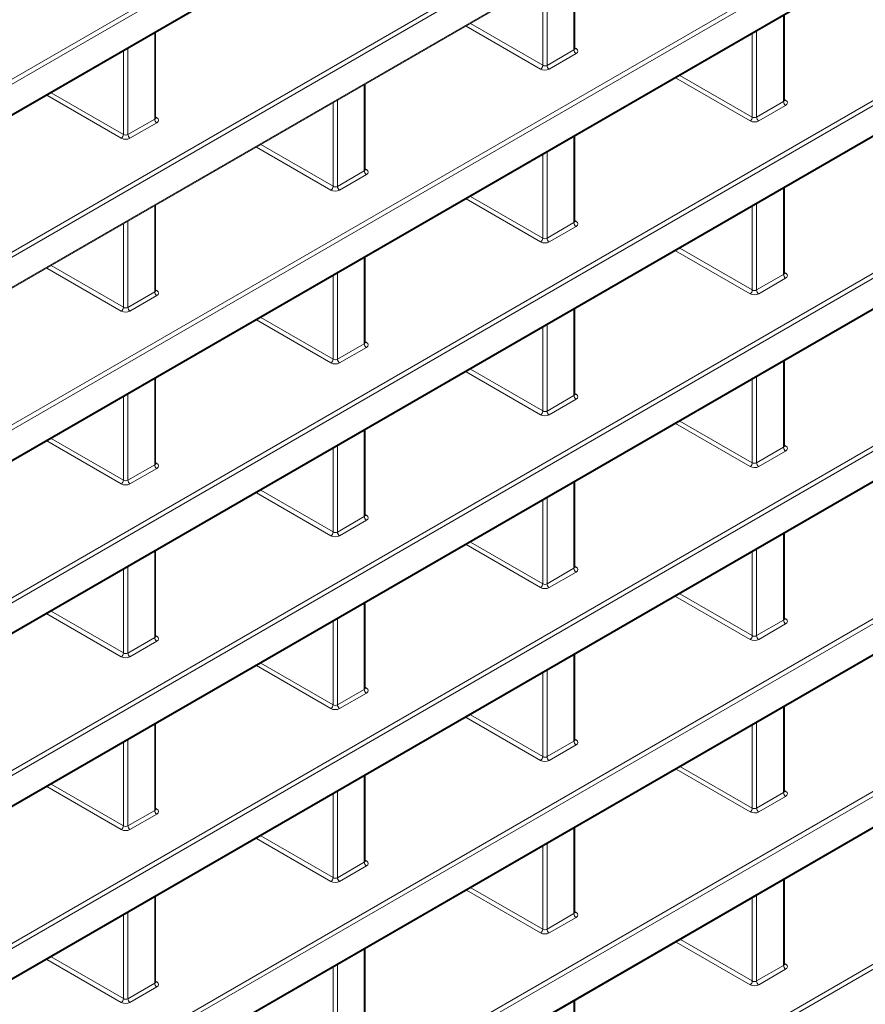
# Model space of a CAD drawing. Header units: millimetres. Extents: x 0 to 1118, y 0 to 864.
# Tile 285 of 512: x 624 to 637, y 91 to 107. Entities that reach past the tile are written whole.
import ezdxf

# ---------------------------------------------------------------- set-up
doc = ezdxf.new("R2010")
doc.units = ezdxf.units.MM

msp = doc.modelspace()

# ---------------------------------------------------------------- linework, layer by layer
at = {"color": 9, "linetype": 'Continuous', "lineweight": 0}
for p, q in [((609.4376, 97.9768), (654.3418, 123.8995)), ((654.3323, 123.8127), (609.4229, 97.8871)), ((609.4229, 97.3966), (654.3323, 123.3222)), ((654.3323, 120.9997), (609.4229, 95.0741)), ((609.4376, 95.1638), (654.3418, 121.0865)), ((609.4229, 94.5836), (654.3323, 120.5092)), ((609.4376, 92.3509), (654.3418, 118.2735)), ((654.3323, 118.1867), (609.4229, 92.2611)), ((609.4229, 91.7706), (654.3323, 117.6962)), ((609.4376, 89.5379), (654.3418, 115.4605)), ((654.3323, 115.3737), (609.4229, 89.4481)), ((609.4229, 88.9576), (654.3323, 114.8832)), ((654.3323, 112.5607), (609.4229, 86.6351)), ((609.4376, 86.7249), (654.3418, 112.6476)), ((609.4229, 86.1447), (654.3323, 112.0703)), ((609.4376, 83.9119), (654.3418, 109.8346)), ((654.3323, 109.7478), (609.4229, 83.8222)), ((606.9704, 81.9158), (654.3323, 109.2573)), ((632.6045, 106.548), (632.6045, 107.9491)), ((632.1674, 107.6968), (632.1674, 106.2957)), ((632.097, 106.2962), (632.097, 107.6562)), ((636.0163, 105.7046), (636.0163, 107.1057)), ((654.3323, 106.9348), (606.9704, 79.5933)), ((606.985, 79.6831), (654.3418, 107.0216)), ((632.0617, 106.235), (630.8485, 106.9354)), ((630.9192, 106.9762), (632.097, 106.2962)), ((625.781, 105.4219), (625.781, 106.823)), ((635.5088, 105.4528), (635.5088, 106.8128)), ((635.5792, 106.8534), (635.5792, 105.4523)), ((625.3439, 106.5706), (625.3439, 105.1695)), ((632.6192, 106.5815), (632.6402, 106.569)), ((606.9704, 79.0975), (654.3323, 106.4389)), ((625.2735, 105.1701), (625.2735, 106.53)), ((632.1674, 106.2957), (632.6045, 106.548)), ((632.6396, 106.487), (632.2025, 106.2347)), ((635.4735, 105.3916), (634.2603, 106.092)), ((634.331, 106.1328), (635.5088, 105.4528)), ((629.1928, 104.5785), (629.1928, 105.9796)), ((625.2381, 105.1088), (624.0249, 105.8092)), ((624.0956, 105.85), (625.2735, 105.1701)), ((628.6853, 104.3267), (628.6853, 105.6866)), ((628.7557, 105.7272), (628.7557, 104.3261)), ((635.5792, 105.4523), (636.0163, 105.7046)), ((636.0514, 105.6436), (635.6143, 105.3913)), ((636.031, 105.7381), (636.052, 105.7256)), ((606.985, 76.8754), (656.534, 105.4795)), ((625.7956, 105.4553), (625.8166, 105.4428)), ((656.569, 105.4184), (606.9704, 76.7857)), ((625.3439, 105.1695), (625.781, 105.4219)), ((625.816, 105.3608), (625.3789, 105.1085)), ((632.6045, 103.7351), (632.6045, 105.1362)), ((627.5074, 105.0066), (628.6853, 104.3267)), ((606.9704, 76.2845), (656.569, 104.9172)), ((628.6499, 104.2654), (627.4367, 104.9658)), ((632.097, 103.4833), (632.097, 104.8432)), ((632.1674, 104.8838), (632.1674, 103.4827)), ((628.7557, 104.3261), (629.1928, 104.5785)), ((629.2278, 104.5174), (628.7907, 104.2651)), ((629.2074, 104.6119), (629.2284, 104.5994)), ((636.0163, 102.8917), (636.0163, 104.2928)), ((625.781, 102.6089), (625.781, 104.01)), ((632.0617, 103.422), (630.8485, 104.1224)), ((630.9192, 104.1632), (632.097, 103.4833)), ((635.5792, 104.0404), (635.5792, 102.6393)), ((635.5088, 102.6399), (635.5088, 103.9998)), ((625.2735, 102.3571), (625.2735, 103.717)), ((625.3439, 103.7577), (625.3439, 102.3565)), ((632.1674, 103.4827), (632.6045, 103.7351)), ((632.6192, 103.7686), (632.6402, 103.756)), ((632.6396, 103.674), (632.2025, 103.4217)), ((635.4735, 102.5786), (634.2603, 103.279)), ((634.331, 103.3198), (635.5088, 102.6399)), ((629.1928, 101.7655), (629.1928, 103.1666)), ((625.2381, 102.2958), (624.0249, 102.9962)), ((624.0956, 103.037), (625.2735, 102.3571)), ((628.7557, 102.9143), (628.7557, 101.5131)), ((635.5792, 102.6393), (636.0163, 102.8917)), ((636.031, 102.9252), (636.052, 102.9126)), ((628.6853, 101.5137), (628.6853, 102.8736)), ((636.0514, 102.8306), (635.6143, 102.5783)), ((625.3439, 102.3565), (625.781, 102.6089)), ((625.7956, 102.6424), (625.8166, 102.6298)), ((625.816, 102.5478), (625.3789, 102.2955)), ((632.6045, 100.9221), (632.6045, 102.3232)), ((628.6499, 101.4524), (627.4367, 102.1528)), ((627.5074, 102.1936), (628.6853, 101.5137)), ((632.097, 100.6703), (632.097, 102.0302)), ((632.1674, 102.0709), (632.1674, 100.6697)), ((628.7557, 101.5131), (629.1928, 101.7655)), ((629.2074, 101.799), (629.2284, 101.7864)), ((629.2278, 101.7044), (628.7907, 101.4521)), ((636.0163, 100.0787), (636.0163, 101.4798)), ((654.3323, 101.3142), (611.3857, 76.5216)), ((611.3891, 76.6049), (654.3418, 101.401)), ((632.0617, 100.609), (630.8485, 101.3094)), ((630.9192, 101.3502), (632.097, 100.6703)), ((625.781, 99.7959), (625.781, 101.197)), ((635.5088, 99.8269), (635.5088, 101.1868)), ((635.5792, 101.2275), (635.5792, 99.8264)), ((625.2735, 99.5441), (625.2735, 100.904)), ((625.3439, 100.9447), (625.3439, 99.5436)), ((632.1674, 100.6697), (632.6045, 100.9221)), ((632.6396, 100.861), (632.2025, 100.6087)), ((632.6192, 100.9556), (632.6402, 100.943)), ((634.331, 100.5068), (635.5088, 99.8269)), ((629.1928, 98.9525), (629.1928, 100.3536)), ((635.4735, 99.7656), (634.2603, 100.466)), ((625.2381, 99.4829), (624.0249, 100.1832)), ((624.0956, 100.2241), (625.2735, 99.5441)), ((628.6853, 98.7007), (628.6853, 100.0606)), ((628.7557, 100.1013), (628.7557, 98.7002)), ((635.5792, 99.8264), (636.0163, 100.0787)), ((636.0514, 100.0176), (635.6143, 99.7653)), ((636.031, 100.1122), (636.052, 100.0996)), ((625.3439, 99.5436), (625.781, 99.7959)), ((625.816, 99.7348), (625.3789, 99.4825)), ((625.7956, 99.8294), (625.8166, 99.8168)), ((627.5074, 99.3807), (628.6853, 98.7007)), ((632.6045, 98.1091), (632.6045, 99.5102)), ((628.6499, 98.6395), (627.4367, 99.3398)), ((632.097, 97.8573), (632.097, 99.2172)), ((632.1674, 99.2579), (632.1674, 97.8568)), ((628.7557, 98.7002), (629.1928, 98.9525)), ((629.2278, 98.8914), (628.7907, 98.6391)), ((629.2074, 98.986), (629.2284, 98.9734)), ((636.0163, 97.2657), (636.0163, 98.6668)), ((632.0617, 97.7961), (630.8485, 98.4964)), ((630.9192, 98.5373), (632.097, 97.8573)), ((635.5792, 98.4145), (635.5792, 97.0134)), ((625.781, 96.9829), (625.781, 98.384)), ((635.5088, 97.0139), (635.5088, 98.3738)), ((625.2735, 96.7311), (625.2735, 98.091)), ((625.3439, 98.1317), (625.3439, 96.7306)), ((632.1674, 97.8568), (632.6045, 98.1091)), ((632.6192, 98.1426), (632.6402, 98.13)), ((632.6396, 98.048), (632.2025, 97.7957)), ((635.4735, 96.9527), (634.2603, 97.653)), ((634.331, 97.6939), (635.5088, 97.0139)), ((629.1928, 96.1395), (629.1928, 97.5406)), ((625.2381, 96.6699), (624.0249, 97.3703)), ((624.0956, 97.4111), (625.2735, 96.7311)), ((628.7557, 97.2883), (628.7557, 95.8872)), ((636.031, 97.2992), (636.052, 97.2866)), ((628.6853, 95.8877), (628.6853, 97.2476)), ((635.5792, 97.0134), (636.0163, 97.2657)), ((636.0514, 97.2046), (635.6143, 96.9523)), ((625.3439, 96.7306), (625.781, 96.9829)), ((625.7956, 97.0164), (625.8166, 97.0038)), ((625.816, 96.9219), (625.3789, 96.6695)), ((632.6045, 95.2961), (632.6045, 96.6972)), ((628.6499, 95.8265), (627.4367, 96.5269)), ((627.5074, 96.5677), (628.6853, 95.8877)), ((632.097, 95.0443), (632.097, 96.4042)), ((632.1674, 96.4449), (632.1674, 95.0438)), ((629.2074, 96.173), (629.2284, 96.1604)), ((628.7557, 95.8872), (629.1928, 96.1395)), ((629.2278, 96.0785), (628.7907, 95.8261)), ((636.0163, 94.4581), (636.0163, 95.8485)), ((632.0617, 94.9831), (630.8485, 95.6835)), ((630.9192, 95.7243), (632.097, 95.0443)), ((625.781, 94.1699), (625.781, 95.571)), ((635.5088, 94.2063), (635.5088, 95.5555)), ((635.5792, 95.5961), (635.5792, 94.2057)), ((625.2735, 93.9181), (625.2735, 95.2781)), ((625.3439, 95.3187), (625.3439, 93.9176)), ((632.1674, 95.0438), (632.6045, 95.2961)), ((632.6396, 95.2351), (632.2025, 94.9827)), ((632.6192, 95.3296), (632.6402, 95.317)), ((634.3402, 94.8809), (635.5088, 94.2063)), ((629.1928, 93.3265), (629.1928, 94.7276)), ((635.4735, 94.145), (634.2695, 94.8401)), ((625.2381, 93.8569), (624.0249, 94.5573)), ((624.0956, 94.5981), (625.2735, 93.9181)), ((628.6853, 93.0747), (628.6853, 94.4347)), ((628.7557, 94.4753), (628.7557, 93.0742)), ((635.5792, 94.2057), (636.0163, 94.4581)), ((636.0514, 94.397), (635.6143, 94.1447)), ((636.031, 94.4915), (636.052, 94.479)), ((625.3439, 93.9176), (625.781, 94.1699)), ((625.816, 94.1089), (625.3789, 93.8565)), ((625.7956, 94.2034), (625.8166, 94.1909)), ((627.5074, 93.7547), (628.6853, 93.0747)), ((632.6045, 92.4885), (632.6045, 93.8789)), ((628.6499, 93.0135), (627.4367, 93.7139)), ((632.1674, 93.6266), (632.1674, 92.2361)), ((632.097, 92.2367), (632.097, 93.5859)), ((628.7557, 93.0742), (629.1928, 93.3265)), ((629.2074, 93.36), (629.2284, 93.3475)), ((629.2278, 93.2655), (628.7907, 93.0131)), ((636.0163, 91.6451), (636.0163, 93.0355)), ((632.0617, 92.1754), (630.8577, 92.8705)), ((630.9284, 92.9113), (632.097, 92.2367)), ((625.781, 91.3569), (625.781, 92.758)), ((635.5088, 91.3933), (635.5088, 92.7425)), ((635.5792, 92.7832), (635.5792, 91.3927)), ((625.3439, 92.5057), (625.3439, 91.1046)), ((632.1674, 92.2361), (632.6045, 92.4885)), ((632.6192, 92.522), (632.6402, 92.5094)), ((625.2735, 91.1051), (625.2735, 92.4651)), ((632.6396, 92.4274), (632.2025, 92.1751)), ((635.4735, 91.332), (634.2695, 92.0271)), ((634.3402, 92.0679), (635.5088, 91.3933)), ((629.1928, 90.5189), (629.1928, 91.9093)), ((625.2381, 91.0439), (624.0249, 91.7443)), ((624.0956, 91.7851), (625.2735, 91.1051)), ((636.031, 91.6786), (636.052, 91.666)), ((628.6853, 90.2671), (628.6853, 91.6163)), ((628.7557, 91.657), (628.7557, 90.2666)), ((635.5792, 91.3927), (636.0163, 91.6451)), ((636.0514, 91.584), (635.6143, 91.3317)), ((625.3439, 91.1046), (625.781, 91.3569)), ((625.7956, 91.3904), (625.8166, 91.3779)), ((625.816, 91.2959), (625.3789, 91.0436)), ((632.6045, 89.6755), (632.6045, 91.0659))]:
    msp.add_line(p, q, dxfattribs=at)
at = {"color": 7, "linetype": 'Continuous', "lineweight": 15}
for p, q in [((609.4376, 97.3881), (654.3469, 123.3137)), ((609.4376, 94.5752), (654.3469, 120.5007)), ((609.4376, 91.7622), (654.3469, 117.6878)), ((609.4376, 88.9492), (654.3469, 114.8748)), ((609.4376, 86.1362), (654.3469, 112.0618)), ((606.985, 81.9074), (654.3469, 109.2488)), ((632.6192, 106.5687), (632.6192, 107.9576)), ((636.031, 105.7253), (636.031, 107.1142)), ((625.7956, 105.4425), (625.7956, 106.8314)), ((606.985, 79.0891), (654.3469, 106.4305)), ((629.2074, 104.5991), (629.2074, 105.988)), ((632.6192, 103.7557), (632.6192, 105.1446)), ((606.985, 76.2761), (656.5587, 104.8943)), ((636.031, 102.9123), (636.031, 104.3012)), ((625.7956, 102.6295), (625.7956, 104.0184)), ((629.2074, 101.7861), (629.2074, 103.175)), ((632.6192, 100.9427), (632.6192, 102.3316)), ((636.031, 100.0993), (636.031, 101.4882)), ((625.7956, 99.8165), (625.7956, 101.2055)), ((629.2074, 98.9731), (629.2074, 100.3621)), ((632.6192, 98.1297), (632.6192, 99.5187)), ((636.031, 97.2863), (636.031, 98.6753)), ((625.7956, 97.0035), (625.7956, 98.3925)), ((629.2074, 96.1601), (629.2074, 97.5491)), ((632.6192, 95.3167), (632.6192, 96.7057)), ((636.031, 94.4787), (636.031, 95.8569)), ((625.7956, 94.1905), (625.7956, 95.5795)), ((629.2074, 93.3471), (629.2074, 94.7361)), ((632.6192, 92.5091), (632.6192, 93.8873)), ((636.031, 91.6657), (636.031, 93.0439)), ((625.7956, 91.3776), (625.7956, 92.7665)), ((629.2074, 90.5395), (629.2074, 91.9178)), ((632.6192, 89.6961), (632.6192, 91.0744))]:
    msp.add_line(p, q, dxfattribs=at)
at = {"color": 9, "linetype": 'Continuous', "lineweight": 0}
for centre, radius, start, end in [((632.6814, 106.5516), 0.077, 182.63811, 237.07162), ((632.6248, 106.5918), 0.0275, 258.48308, 303.94214), ((632.0191, 106.3004), 0.078, 303.05948, 356.94113), ((632.2443, 106.2993), 0.077, 182.63811, 237.07162), ((636.0932, 105.7082), 0.077, 182.63668, 237.07305), ((636.0366, 105.7484), 0.0275, 258.49866, 303.93058), ((635.4309, 105.457), 0.078, 303.05509, 356.94553), ((635.6561, 105.4559), 0.077, 182.63668, 237.07305), ((625.8578, 105.4254), 0.077, 182.63688, 237.07285), ((625.8013, 105.4656), 0.0275, 258.46807, 303.96117), ((625.1956, 105.1742), 0.078, 303.05877, 356.94185), ((625.4207, 105.1731), 0.077, 182.63688, 237.07285), ((629.2696, 104.582), 0.077, 182.63811, 237.07162), ((629.213, 104.6222), 0.0275, 258.48308, 303.94214), ((628.6073, 104.3308), 0.078, 303.05948, 356.94113), ((628.8325, 104.3297), 0.077, 182.63811, 237.07162), ((632.6814, 103.7386), 0.077, 182.63668, 237.07305), ((632.6248, 103.7788), 0.0275, 258.49555, 303.93369), ((632.0191, 103.4874), 0.078, 303.05805, 356.94256), ((632.2443, 103.4863), 0.077, 182.63668, 237.07305), ((636.0932, 102.8952), 0.077, 182.63708, 237.07265), ((636.0366, 102.9355), 0.0276, 258.50157, 303.92767), ((625.8578, 102.6124), 0.077, 182.63811, 237.07162), ((625.8013, 102.6526), 0.0275, 258.45418, 303.97105), ((635.4309, 102.644), 0.078, 303.05652, 356.9441), ((635.6561, 102.6429), 0.077, 182.63708, 237.07265), ((625.1955, 102.3612), 0.078, 303.05948, 356.94113), ((625.4208, 102.3601), 0.077, 182.63811, 237.07162), ((629.2696, 101.769), 0.077, 182.63668, 237.07305), ((629.213, 101.8093), 0.0275, 258.49555, 303.93369), ((628.6073, 101.5178), 0.078, 303.05805, 356.94256), ((628.8325, 101.5167), 0.077, 182.63668, 237.07305), ((632.6814, 100.9256), 0.077, 182.63708, 237.07265), ((632.6248, 100.9659), 0.0275, 258.49847, 303.93077), ((632.0191, 100.6744), 0.078, 303.05948, 356.94113), ((632.2443, 100.6733), 0.077, 182.63708, 237.07265), ((636.0932, 100.0822), 0.077, 182.63683, 237.07229), ((636.0366, 100.1225), 0.0275, 258.49086, 303.93838), ((625.8578, 99.7994), 0.077, 182.63668, 237.07305), ((625.8013, 99.8396), 0.0275, 258.46661, 303.96263), ((635.4309, 99.831), 0.078, 303.05576, 356.94424), ((635.6561, 99.8299), 0.077, 182.63683, 237.07229), ((625.1956, 99.5483), 0.078, 303.05805, 356.94256), ((625.4207, 99.5471), 0.077, 182.63668, 237.07305), ((629.2696, 98.956), 0.077, 182.63708, 237.07265), ((629.213, 98.9963), 0.0275, 258.49847, 303.93077), ((628.6073, 98.7049), 0.078, 303.05948, 356.94113), ((628.8325, 98.7037), 0.077, 182.63708, 237.07265), ((632.6814, 98.1126), 0.077, 182.63683, 237.07229), ((632.6248, 98.1529), 0.0275, 258.48775, 303.94149), ((632.0191, 97.8615), 0.078, 303.05873, 356.94127), ((632.2443, 97.8603), 0.077, 182.63683, 237.07229), ((636.0366, 97.3095), 0.0275, 258.48826, 303.93295), ((636.0932, 97.2692), 0.077, 182.63602, 237.07309), ((625.8578, 96.9864), 0.077, 182.63708, 237.07265), ((625.8013, 97.0267), 0.0275, 258.46953, 303.95971), ((635.4309, 97.0181), 0.078, 303.05647, 356.94476), ((635.6561, 97.0169), 0.077, 182.63602, 237.07309), ((625.1955, 96.7353), 0.078, 303.05948, 356.94113), ((625.4207, 96.7341), 0.077, 182.63708, 237.07265), ((629.213, 96.1833), 0.0275, 258.48775, 303.94149), ((629.2696, 96.1431), 0.077, 182.63683, 237.07229), ((628.6073, 95.8919), 0.078, 303.05873, 356.94127), ((628.8325, 95.8907), 0.077, 182.63683, 237.07229), ((632.6814, 95.2997), 0.077, 182.63602, 237.07309), ((632.6248, 95.3399), 0.0275, 258.48514, 303.93606), ((632.0191, 95.0485), 0.078, 303.05944, 356.9418), ((632.2443, 95.0473), 0.077, 182.63602, 237.07309), ((636.0932, 94.4616), 0.077, 182.63734, 237.07301), ((636.0366, 94.5019), 0.0276, 258.51231, 303.91693), ((625.8578, 94.1735), 0.077, 182.63683, 237.07229), ((625.8013, 94.2137), 0.0275, 258.45886, 303.97038), ((635.4309, 94.2104), 0.078, 303.05647, 356.94476), ((635.6561, 94.2093), 0.077, 182.63734, 237.07301), ((625.1956, 93.9223), 0.078, 303.05873, 356.94127), ((625.4207, 93.9211), 0.077, 182.63683, 237.07229), ((629.2696, 93.3301), 0.077, 182.63602, 237.07309), ((629.213, 93.3703), 0.0275, 258.48514, 303.93606), ((628.6073, 93.0789), 0.078, 303.05944, 356.9418), ((628.8325, 93.0777), 0.077, 182.63602, 237.07309), ((632.6814, 92.492), 0.077, 182.63734, 237.07301), ((632.6248, 92.5323), 0.0276, 258.50921, 303.92003), ((632.0191, 92.2408), 0.078, 303.05944, 356.9418), ((632.2443, 92.2397), 0.077, 182.63734, 237.07301), ((636.0366, 91.6889), 0.0275, 258.49086, 303.93838), ((636.0932, 91.6486), 0.077, 182.63683, 237.07229), ((625.8578, 91.3605), 0.077, 182.63602, 237.07309), ((625.8013, 91.4007), 0.0275, 258.45624, 303.96496), ((635.4309, 91.3974), 0.078, 303.05576, 356.94424), ((635.6561, 91.3963), 0.077, 182.63683, 237.07229), ((625.1955, 91.1093), 0.078, 303.05944, 356.9418), ((625.4207, 91.1082), 0.077, 182.63602, 237.07309)]:
    msp.add_arc(centre, radius, start, end, dxfattribs=at)
for centre, major_axis, ratio, start_param, end_param in [((632.5692, 106.5692), (0.05, -0.0008), 0.5872741, 5.5068216, 6.2922198), ((632.5689, 106.5285), (0.1, -0.0008), 0.5823041, 5.5022266, 7.0642962), ((632.1321, 106.3168), (0.05, -0.0008), 0.5872741, 3.9447519, 5.5068216), ((632.1318, 106.2762), (0.1, -0.0008), 0.5823041, 3.9401569, 5.5022266), ((635.981, 105.7258), (0.05, -0.0008), 0.5872741, 5.5068216, 6.2922198), ((635.9807, 105.6851), (0.1, -0.0008), 0.5823041, 5.5022266, 7.0642962), ((635.5439, 105.4734), (0.05, -0.0008), 0.5872741, 3.9447519, 5.5068216), ((625.7456, 105.443), (0.05, -0.0008), 0.5872741, 5.5068216, 6.2922198), ((625.7453, 105.4023), (0.1, -0.0008), 0.5823041, 5.5022266, 7.0642962), ((635.5436, 105.4328), (0.1, -0.0008), 0.5823041, 3.9401569, 5.5022266), ((625.3085, 105.1907), (0.05, -0.0008), 0.5872741, 3.9447519, 5.5068216), ((625.3082, 105.15), (0.1, -0.0008), 0.5823041, 3.9401569, 5.5022266), ((629.1574, 104.5996), (0.05, -0.0008), 0.5872741, 5.5068216, 6.2922198), ((629.1571, 104.5589), (0.1, -0.0008), 0.5823041, 5.5022266, 7.0642962), ((628.7203, 104.3473), (0.05, -0.0008), 0.5872741, 3.9447519, 5.5068216), ((628.72, 104.3066), (0.1, -0.0008), 0.5823041, 3.9401569, 5.5022266), ((632.5692, 103.7562), (0.05, -0.0008), 0.5872741, 5.5068216, 6.2922198), ((632.5689, 103.7155), (0.1, -0.0008), 0.5823041, 5.5022266, 7.0642962), ((632.1318, 103.4632), (0.1, -0.0008), 0.5823041, 3.9401569, 5.5022266), ((632.1321, 103.5039), (0.05, -0.0008), 0.5872741, 3.9447519, 5.5068216), ((635.981, 102.9128), (0.05, -0.0008), 0.5872741, 5.5068216, 6.2922198), ((635.9807, 102.8721), (0.1, -0.0008), 0.5823041, 5.5022266, 7.0642962), ((625.7456, 102.63), (0.05, -0.0008), 0.5872741, 5.5068216, 6.2922198), ((625.7453, 102.5893), (0.1, -0.0008), 0.5823041, 5.5022266, 7.0642962), ((635.5436, 102.6198), (0.1, -0.0008), 0.5823041, 3.9401569, 5.5022266), ((635.5439, 102.6605), (0.05, -0.0008), 0.5872741, 3.9447519, 5.5068216), ((625.3082, 102.337), (0.1, -0.0008), 0.5823041, 3.9401569, 5.5022266), ((625.3085, 102.3777), (0.05, -0.0008), 0.5872741, 3.9447519, 5.5068216), ((629.1574, 101.7866), (0.05, -0.0008), 0.5872741, 5.5068216, 6.2922198), ((629.1571, 101.746), (0.1, -0.0008), 0.5823041, 5.5022266, 7.0642962), ((628.72, 101.4936), (0.1, -0.0008), 0.5823041, 3.9401569, 5.5022266), ((628.7203, 101.5343), (0.05, -0.0008), 0.5872741, 3.9447519, 5.5068216), ((632.5692, 100.9432), (0.05, -0.0008), 0.5872741, 5.5068216, 6.2922198), ((632.5689, 100.9026), (0.1, -0.0008), 0.5823041, 5.5022266, 7.0642962), ((632.1321, 100.6909), (0.05, -0.0008), 0.5872741, 3.9447519, 5.5068216), ((632.1318, 100.6502), (0.1, -0.0008), 0.5823041, 3.9401569, 5.5022266), ((635.981, 100.0998), (0.05, -0.0008), 0.5872741, 5.5068216, 6.2922198), ((635.9807, 100.0592), (0.1, -0.0008), 0.5823041, 5.5022266, 7.0642962), ((625.7456, 99.817), (0.05, -0.0008), 0.5872741, 5.5068216, 6.2922198), ((625.7453, 99.7764), (0.1, -0.0008), 0.5823041, 5.5022266, 7.0642962), ((635.5436, 99.8068), (0.1, -0.0008), 0.5823041, 3.9401569, 5.5022266), ((635.5439, 99.8475), (0.05, -0.0008), 0.5872741, 3.9447519, 5.5068216), ((625.3085, 99.5647), (0.05, -0.0008), 0.5872741, 3.9447519, 5.5068216), ((625.3082, 99.524), (0.1, -0.0008), 0.5823041, 3.9401569, 5.5022266), ((629.1574, 98.9736), (0.05, -0.0008), 0.5872741, 5.5068216, 6.2922198), ((629.1571, 98.933), (0.1, -0.0008), 0.5823041, 5.5022266, 7.0642962), ((628.72, 98.6806), (0.1, -0.0008), 0.5823041, 3.9401569, 5.5022266), ((628.7203, 98.7213), (0.05, -0.0008), 0.5872741, 3.9447519, 5.5068216), ((632.5692, 98.1302), (0.05, -0.0008), 0.5872741, 5.5068216, 6.2922198), ((632.5689, 98.0896), (0.1, -0.0008), 0.5823041, 5.5022266, 7.0642962), ((632.1318, 97.8372), (0.1, -0.0008), 0.5823041, 3.9401569, 5.5022266), ((632.1321, 97.8779), (0.05, -0.0008), 0.5872741, 3.9447519, 5.5068216), ((635.981, 97.2868), (0.05, -0.0008), 0.5872741, 5.5068216, 6.2922198), ((635.9807, 97.2462), (0.1, -0.0008), 0.5823041, 5.5022266, 7.0642962), ((625.7456, 97.004), (0.05, -0.0008), 0.5872741, 5.5068216, 6.2922198), ((625.7453, 96.9634), (0.1, -0.0008), 0.5823041, 5.5022266, 7.0642962), ((635.5439, 97.0345), (0.05, -0.0008), 0.5872741, 3.9447519, 5.5068216), ((635.5436, 96.9938), (0.1, -0.0008), 0.5823041, 3.9401569, 5.5022266), ((625.3082, 96.7111), (0.1, -0.0008), 0.5823041, 3.9401569, 5.5022266), ((625.3085, 96.7517), (0.05, -0.0008), 0.5872741, 3.9447519, 5.5068216), ((629.1574, 96.1606), (0.05, -0.0008), 0.5872741, 5.5068216, 6.2922198), ((629.1571, 96.12), (0.1, -0.0008), 0.5823041, 5.5022266, 7.0642962), ((628.7203, 95.9083), (0.05, -0.0008), 0.5872741, 3.9447519, 5.5068216), ((628.72, 95.8677), (0.1, -0.0008), 0.5823041, 3.9401569, 5.5022266), ((632.5692, 95.3172), (0.05, -0.0008), 0.5872741, 5.5068216, 6.2922198), ((632.5689, 95.2766), (0.1, -0.0008), 0.5823041, 5.5022266, 7.0642962), ((632.1321, 95.0649), (0.05, -0.0008), 0.5872741, 3.9447519, 5.5068216), ((632.1318, 95.0243), (0.1, -0.0008), 0.5823041, 3.9401569, 5.5022266), ((635.981, 94.4792), (0.05, -0.0008), 0.5872741, 5.5068216, 6.2922198), ((635.9807, 94.4385), (0.1, -0.0008), 0.5823041, 5.5022266, 7.0642962), ((625.7456, 94.191), (0.05, -0.0008), 0.5872741, 5.5068216, 6.2922198), ((625.7453, 94.1504), (0.1, -0.0008), 0.5823041, 5.5022266, 7.0642962), ((635.5436, 94.1862), (0.1, -0.0008), 0.5823041, 3.9401569, 5.5022266), ((635.5439, 94.2269), (0.05, -0.0008), 0.5872741, 3.9447519, 5.5068216), ((625.3085, 93.9387), (0.05, -0.0008), 0.5872741, 3.9447519, 5.5068216), ((625.3082, 93.8981), (0.1, -0.0008), 0.5823041, 3.9401569, 5.5022266), ((629.1574, 93.3476), (0.05, -0.0008), 0.5872741, 5.5068216, 6.2922198), ((629.1571, 93.307), (0.1, -0.0008), 0.5823041, 5.5022266, 7.0642962), ((628.72, 93.0547), (0.1, -0.0008), 0.5823041, 3.9401569, 5.5022266), ((628.7203, 93.0953), (0.05, -0.0008), 0.5872741, 3.9447519, 5.5068216), ((632.5692, 92.5096), (0.05, -0.0008), 0.5872741, 5.5068216, 6.2922198), ((632.5689, 92.4689), (0.1, -0.0008), 0.5823041, 5.5022266, 7.0642962), ((632.1318, 92.2166), (0.1, -0.0008), 0.5823041, 3.9401569, 5.5022266), ((632.1321, 92.2573), (0.05, -0.0008), 0.5872741, 3.9447519, 5.5068216), ((635.981, 91.6662), (0.05, -0.0008), 0.5872741, 5.5068216, 6.2922198), ((635.9807, 91.6255), (0.1, -0.0008), 0.5823041, 5.5022266, 7.0642962), ((625.7456, 91.3781), (0.05, -0.0008), 0.5872741, 5.5068216, 6.2922198), ((625.7453, 91.3374), (0.1, -0.0008), 0.5823041, 5.5022266, 7.0642962), ((635.5439, 91.4139), (0.05, -0.0008), 0.5872741, 3.9447519, 5.5068216), ((635.5436, 91.3732), (0.1, -0.0008), 0.5823041, 3.9401569, 5.5022266), ((625.3082, 91.0851), (0.1, -0.0008), 0.5823041, 3.9401569, 5.5022266), ((625.3085, 91.1257), (0.05, -0.0008), 0.5872741, 3.9447519, 5.5068216)]:
    msp.add_ellipse(centre, major_axis=major_axis, ratio=ratio, start_param=start_param, end_param=end_param, dxfattribs=at)
at = {"color": 7, "linetype": 'Continuous', "lineweight": 15}
for points, knots in [([(632.6203, 106.5627), (632.6204, 106.5625), (632.6209, 106.5619), (632.6189, 106.5666), (632.6193, 106.5682), (632.6193, 106.5684)], [0, 0, 0, 0, 0.237057, 0.9200812, 1, 1, 1, 1]), ([(636.0321, 105.7193), (636.0322, 105.7191), (636.0327, 105.7185), (636.0306, 105.7232), (636.0311, 105.7248), (636.0311, 105.725)], [0, 0, 0, 0, 0.2370443, 0.9201012, 1, 1, 1, 1]), ([(625.7968, 105.4365), (625.7969, 105.4363), (625.7973, 105.4358), (625.7953, 105.4404), (625.7957, 105.442), (625.7957, 105.4422)], [0, 0, 0, 0, 0.2372164, 0.9207111, 1, 1, 1, 1]), ([(629.2085, 104.5931), (629.2087, 104.5929), (629.2091, 104.5924), (629.2071, 104.5971), (629.2075, 104.5987), (629.2075, 104.5988)], [0, 0, 0, 0, 0.237057, 0.9200812, 1, 1, 1, 1]), ([(632.6203, 103.7497), (632.6204, 103.7495), (632.6209, 103.749), (632.6189, 103.7537), (632.6193, 103.7553), (632.6193, 103.7554)], [0, 0, 0, 0, 0.2370443, 0.9201012, 1, 1, 1, 1]), ([(636.0321, 102.9063), (636.0322, 102.9061), (636.0327, 102.9056), (636.0306, 102.9103), (636.0311, 102.9119), (636.0311, 102.912)], [0, 0, 0, 0, 0.237057, 0.9200812, 1, 1, 1, 1]), ([(625.7968, 102.6235), (625.7969, 102.6234), (625.7973, 102.6228), (625.7953, 102.6275), (625.7957, 102.6291), (625.7957, 102.6292)], [0, 0, 0, 0, 0.237057, 0.9200812, 1, 1, 1, 1]), ([(629.2085, 101.7801), (629.2087, 101.78), (629.2091, 101.7794), (629.2071, 101.7841), (629.2075, 101.7857), (629.2075, 101.7858)], [0, 0, 0, 0, 0.2370443, 0.9201012, 1, 1, 1, 1]), ([(632.6203, 100.9367), (632.6204, 100.9366), (632.6209, 100.936), (632.6189, 100.9407), (632.6193, 100.9423), (632.6193, 100.9424)], [0, 0, 0, 0, 0.237057, 0.9200812, 1, 1, 1, 1]), ([(636.0321, 100.0933), (636.0322, 100.0932), (636.0327, 100.0926), (636.0306, 100.0973), (636.0311, 100.0989), (636.0311, 100.099)], [0, 0, 0, 0, 0.2370394, 0.9200603, 1, 1, 1, 1]), ([(625.7968, 99.8105), (625.7969, 99.8104), (625.7973, 99.8098), (625.7953, 99.8145), (625.7957, 99.8161), (625.7957, 99.8162)], [0, 0, 0, 0, 0.2370443, 0.9201012, 1, 1, 1, 1]), ([(629.2085, 98.9671), (629.2087, 98.967), (629.2091, 98.9664), (629.2071, 98.9711), (629.2075, 98.9727), (629.2075, 98.9729)], [0, 0, 0, 0, 0.237057, 0.9200812, 1, 1, 1, 1]), ([(632.6203, 98.1237), (632.6204, 98.1236), (632.6209, 98.123), (632.6189, 98.1277), (632.6193, 98.1293), (632.6193, 98.1295)], [0, 0, 0, 0, 0.2370394, 0.9200603, 1, 1, 1, 1]), ([(636.0321, 97.2803), (636.0322, 97.2802), (636.0327, 97.2796), (636.0306, 97.2843), (636.0311, 97.2859), (636.0311, 97.2861)], [0, 0, 0, 0, 0.2370745, 0.9201021, 1, 1, 1, 1]), ([(625.7968, 96.9975), (625.7969, 96.9974), (625.7973, 96.9968), (625.7953, 97.0015), (625.7957, 97.0031), (625.7957, 97.0033)], [0, 0, 0, 0, 0.237057, 0.9200812, 1, 1, 1, 1]), ([(629.2085, 96.1541), (629.2087, 96.154), (629.2091, 96.1534), (629.2071, 96.1581), (629.2075, 96.1597), (629.2075, 96.1599)], [0, 0, 0, 0, 0.2370394, 0.9200603, 1, 1, 1, 1]), ([(632.6203, 95.3107), (632.6204, 95.3106), (632.6209, 95.31), (632.6189, 95.3147), (632.6193, 95.3163), (632.6193, 95.3165)], [0, 0, 0, 0, 0.2370745, 0.9201021, 1, 1, 1, 1]), ([(636.0321, 94.4727), (636.0322, 94.4725), (636.0327, 94.4719), (636.0306, 94.4767), (636.0311, 94.4782), (636.0311, 94.4784)], [0, 0, 0, 0, 0.2370391, 0.920103, 1, 1, 1, 1]), ([(625.7968, 94.1846), (625.7969, 94.1844), (625.7973, 94.1838), (625.7953, 94.1885), (625.7957, 94.1901), (625.7957, 94.1903)], [0, 0, 0, 0, 0.2370394, 0.9200603, 1, 1, 1, 1]), ([(629.2085, 93.3412), (629.2087, 93.341), (629.2091, 93.3404), (629.2071, 93.3451), (629.2075, 93.3467), (629.2075, 93.3469)], [0, 0, 0, 0, 0.2370745, 0.9201021, 1, 1, 1, 1]), ([(632.6203, 92.5031), (632.6204, 92.5029), (632.6209, 92.5024), (632.6189, 92.5071), (632.6193, 92.5087), (632.6193, 92.5088)], [0, 0, 0, 0, 0.2370391, 0.920103, 1, 1, 1, 1]), ([(636.0321, 91.6597), (636.0322, 91.6596), (636.0327, 91.659), (636.0306, 91.6637), (636.0311, 91.6653), (636.0311, 91.6654)], [0, 0, 0, 0, 0.2370394, 0.9200603, 1, 1, 1, 1]), ([(625.7968, 91.3716), (625.7969, 91.3714), (625.7973, 91.3708), (625.7953, 91.3755), (625.7957, 91.3771), (625.7957, 91.3773)], [0, 0, 0, 0, 0.2370745, 0.9201021, 1, 1, 1, 1])]:
    msp.add_open_spline(points, degree=3, knots=knots, dxfattribs=at)

doc.saveas('drawing.dxf')
